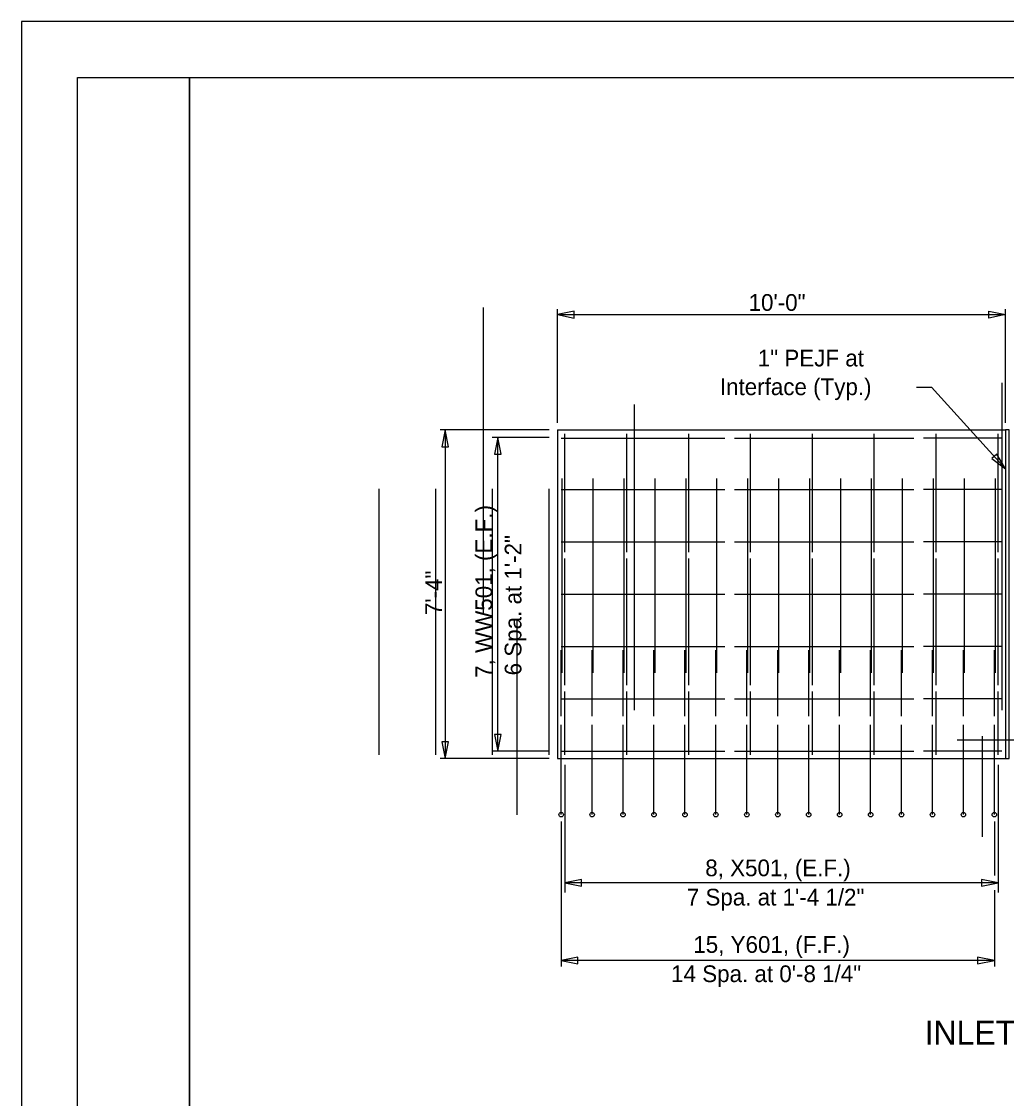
# Model space of a CAD drawing. Extents: x -1609 to 1184, y -412 to 394.
# Drawn here: x 479.73 to 501.71, y 311.15 to 335.18 of the extents above; entities that cross this region are included whole.
import ezdxf

# ---------------------------------------------------------------- set-up
doc = ezdxf.new("R2010")
doc.units = 0
for name, color, linetype in [('DR_P_Culvert', 7, 'Continuous'), ('DR_P_Headwall', 7, 'Continuous'), ('SH_Border', 7, 'Continuous'), ('SH_Cut_Line', 7, 'Continuous'), ('ST_Details', 7, 'Continuous'), ('ST_Text', 7, 'Continuous')]:
    doc.layers.add(name, color=color, linetype=linetype)

msp = doc.modelspace()

# ---------------------------------------------------------------- linework, layer by layer
at = {"layer": 'DR_P_Culvert'}
for p, q in [((500.605, 319.151), (512.272, 319.151)), ((501.17, 319.234), (501.17, 316.987))]:
    msp.add_line(p, q, dxfattribs=at)
msp.add_lwpolyline([(501.772, 326.068), (501.687, 326.068), (501.687, 318.734), (501.772, 318.734)], close=True, dxfattribs=at)
at = {"layer": 'DR_P_Headwall'}
for p, q in [((491.687, 326.068), (491.687, 318.734)), ((491.687, 326.068), (501.687, 326.068)), ((501.687, 326.068), (501.687, 318.734))]:
    msp.add_line(p, q, dxfattribs=at)
at = {"layer": 'SH_Border'}
for points in [[(480.98, 333.93), (483.48, 333.93), (483.48, 281.43), (480.98, 281.43)], [(483.48, 333.93), (563.48, 333.93), (563.48, 281.43), (483.48, 281.43)]]:
    msp.add_lwpolyline(points, close=True, dxfattribs=at)
at = {"layer": 'SH_Cut_Line'}
msp.add_lwpolyline([(479.73, 280.18), (564.73, 280.18), (564.73, 335.18), (479.73, 335.18)], close=True, dxfattribs=at)
at = {"layer": 'ST_Details'}
for p, q in [((490.034, 328.798), (490.034, 321.984)), ((501.605, 327.117), (501.605, 319.818)), ((493.401, 326.632), (493.401, 319.818)), ((491.771, 325.884), (495.424, 325.884)), ((495.64, 325.884), (499.64, 325.884)), ((501.606, 325.884), (499.856, 325.884)), ((491.788, 324.984), (491.788, 320.651)), ((492.479, 324.984), (492.479, 320.651)), ((493.169, 324.984), (493.169, 320.651)), ((493.86, 324.984), (493.86, 320.651)), ((494.55, 324.984), (494.55, 320.651)), ((495.241, 324.984), (495.241, 320.651)), ((495.931, 324.984), (495.931, 320.651)), ((496.622, 324.984), (496.622, 320.651)), ((497.312, 324.984), (497.312, 320.651)), ((498.003, 324.984), (498.003, 320.651)), ((498.693, 324.984), (498.693, 320.651)), ((499.384, 324.984), (499.384, 320.651)), ((500.074, 324.984), (500.074, 320.651)), ((500.765, 324.984), (500.765, 320.651)), ((501.455, 324.984), (501.455, 320.651)), ((491.771, 324.735), (495.424, 324.735)), ((501.606, 324.735), (499.856, 324.735)), ((491.771, 323.568), (495.424, 323.568)), ((501.606, 323.568), (499.856, 323.568)), ((491.771, 322.401), (495.424, 322.401)), ((501.606, 322.401), (499.856, 322.401)), ((490.78, 321.817), (490.78, 317.483)), ((491.771, 321.234), (495.424, 321.234)), ((491.772, 319.684), (491.772, 321.15)), ((492.462, 319.684), (492.462, 321.15)), ((493.153, 319.684), (493.153, 321.15)), ((493.843, 319.684), (493.843, 321.15)), ((494.534, 319.684), (494.534, 321.15)), ((495.224, 319.684), (495.224, 321.15)), ((495.915, 319.684), (495.915, 321.15)), ((496.605, 319.684), (496.605, 321.15)), ((497.296, 319.684), (497.296, 321.15)), ((497.986, 319.684), (497.986, 321.15)), ((498.677, 319.684), (498.677, 321.15)), ((499.367, 319.684), (499.367, 321.15)), ((501.606, 321.234), (499.856, 321.234)), ((500.058, 319.684), (500.058, 321.15)), ((500.748, 319.684), (500.748, 321.15)), ((501.439, 319.684), (501.439, 321.15)), ((491.771, 320.067), (495.424, 320.067)), ((501.606, 320.067), (499.856, 320.067)), ((491.771, 318.9), (495.424, 318.9)), ((495.64, 318.9), (499.64, 318.9)), ((501.606, 318.9), (499.856, 318.9)), ((491.687, 318.734), (501.772, 318.734))]:
    msp.add_line(p, q, dxfattribs=at)
for points in [[(495.64, 324.735), (499.64, 324.735)], [(495.64, 323.568), (499.64, 323.568)], [(495.64, 322.401), (499.64, 322.401)], [(495.64, 321.234), (499.64, 321.234)], [(495.64, 320.067), (499.64, 320.067)], [(491.772, 317.484), (491.772, 319.484)], [(492.462, 317.484), (492.462, 319.484)], [(493.153, 317.484), (493.153, 319.484)], [(493.843, 317.484), (493.843, 319.484)], [(494.534, 317.484), (494.534, 319.484)], [(495.224, 317.484), (495.224, 319.484)], [(495.915, 317.484), (495.915, 319.484)], [(496.605, 317.484), (496.605, 319.484)], [(497.296, 317.484), (497.296, 319.484)], [(497.986, 317.484), (497.986, 319.484)], [(498.677, 317.484), (498.677, 319.484)], [(499.367, 317.484), (499.367, 319.484)], [(500.058, 317.484), (500.058, 319.484)], [(500.748, 317.484), (500.748, 319.484)], [(501.439, 317.484), (501.439, 319.484)]]:
    msp.add_lwpolyline(points, dxfattribs=at)
for centre in [(491.772, 317.484), (492.462, 317.484), (493.153, 317.484), (493.843, 317.484), (494.534, 317.484), (495.224, 317.484), (495.915, 317.484), (496.605, 317.484), (497.296, 317.484), (497.986, 317.484), (498.677, 317.484), (499.367, 317.484), (500.058, 317.484), (500.748, 317.484), (501.439, 317.484)]:
    msp.add_circle(centre, 0.0502, dxfattribs=at)
at = {"layer": 'ST_Text'}
for p, q in [((491.687, 326.226), (491.687, 328.759)), ((501.687, 326.226), (501.687, 328.759)), ((491.687, 328.64), (501.687, 328.64)), ((499.701, 327.023), (500.038, 327.023)), ((501.687, 325.201), (500.038, 327.023)), ((491.503, 326.068), (489.069, 326.068)), ((489.182, 326.068), (489.182, 318.734)), ((491.503, 325.901), (490.231, 325.901)), ((490.359, 318.9), (490.359, 325.901)), ((491.855, 323.339), (491.855, 325.984)), ((493.236, 323.339), (493.236, 325.984)), ((494.617, 323.339), (494.617, 325.984)), ((495.998, 323.339), (495.998, 325.984)), ((497.379, 323.339), (497.379, 325.984)), ((498.76, 323.339), (498.76, 325.984)), ((500.141, 323.339), (500.141, 325.984)), ((501.522, 323.339), (501.522, 325.984)), ((487.702, 324.752), (487.702, 318.817)), ((488.966, 324.752), (488.966, 318.817)), ((490.23, 324.752), (490.23, 318.817)), ((491.494, 324.752), (491.494, 318.817)), ((491.855, 320.372), (491.855, 323.198)), ((493.236, 320.372), (493.236, 323.198)), ((494.617, 320.372), (494.617, 323.198)), ((495.998, 320.372), (495.998, 323.198)), ((497.379, 320.372), (497.379, 323.198)), ((498.76, 320.372), (498.76, 323.198)), ((500.141, 320.372), (500.141, 323.198)), ((501.522, 320.372), (501.522, 323.198)), ((491.855, 318.817), (491.855, 320.23)), ((493.236, 318.817), (493.236, 320.23)), ((494.617, 318.817), (494.617, 320.23)), ((495.998, 318.817), (495.998, 320.23)), ((497.379, 318.817), (497.379, 320.23)), ((498.76, 318.817), (498.76, 320.23)), ((500.141, 318.817), (500.141, 320.23)), ((501.522, 318.817), (501.522, 320.23)), ((491.503, 318.9), (490.221, 318.9)), ((491.503, 318.734), (489.069, 318.734)), ((491.855, 318.597), (491.855, 315.746)), ((501.522, 318.597), (501.522, 315.746)), ((491.772, 317.331), (491.772, 314.094)), ((501.439, 317.331), (501.439, 316.126)), ((501.522, 315.963), (491.855, 315.963)), ((501.439, 315.795), (501.439, 314.094)), ((501.439, 314.231), (491.772, 314.231))]:
    msp.add_line(p, q, dxfattribs=at)
for points in [[(492.061, 328.715), (491.687, 328.64), (492.061, 328.565)], [(501.314, 328.715), (501.687, 328.64), (501.314, 328.565)], [(489.256, 325.694), (489.182, 326.068), (489.107, 325.694)], [(490.433, 325.528), (490.359, 325.901), (490.284, 325.528)], [(501.382, 325.428), (501.687, 325.201), (501.493, 325.528)], [(489.107, 319.107), (489.181, 318.734), (489.256, 319.107)], [(490.284, 319.274), (490.359, 318.9), (490.433, 319.274)], [(492.229, 316.038), (491.855, 315.963), (492.229, 315.888)], [(501.149, 315.888), (501.522, 315.963), (501.149, 316.038)], [(492.145, 314.305), (491.772, 314.231), (492.145, 314.156)], [(501.065, 314.156), (501.439, 314.231), (501.065, 314.305)]]:
    msp.add_lwpolyline(points, close=True, dxfattribs=at)

# ---------------------------------------------------------------- texts
for s, height, p in [('10\'-0"', 0.3733, (495.954, 328.725)), ('1" PEJF at', 0.3733, (496.159, 327.484)), ('Interface (Typ.)', 0.37335, (495.313, 326.844)), ('8, X501, (E.F.)', 0.37335, (494.987, 316.109)), ('7 Spa. at 1\'-4 1/2"', 0.37335, (494.575, 315.456)), ('15, Y601, (F.F.)', 0.37335, (494.72, 314.4)), ('14 Spa. at 0\'-8 1/4"', 0.37335, (494.225, 313.747)), ('INLET WINGWALL ELEVATION', 0.53335, (499.882, 312.352))]:
    msp.add_text(s, height=height, dxfattribs=at).set_placement(p)
for s, height, p in [('7, WW501, (E.F.)', 0.37335, (490.232, 320.536)), ('6 Spa. at 1\'-2"', 0.37335, (490.885, 320.591)), ('7\'-4"', 0.3733, (489.114, 321.935))]:
    msp.add_text(s, height=height, rotation=90, dxfattribs=at).set_placement(p)

doc.saveas('drawing.dxf')
